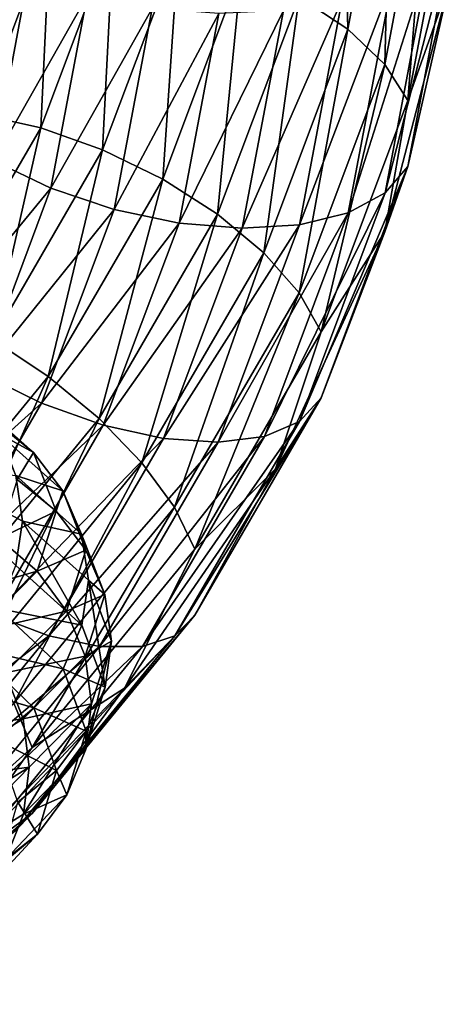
# Model space of a CAD drawing. Header units: metres. Extents: x -80 to 80, y -455 to 95.
# Tile 300 of 656: x 17.84 to 23.31, y -209.52 to -197.08. Entities that reach past the tile are written whole.
import ezdxf

# ---------------------------------------------------------------- set-up
doc = ezdxf.new("R2010")
doc.units = ezdxf.units.M
doc.layers.add('solid_501010_k_01_01', color=7, linetype='CONTINUOUS')
doc.layers.add('solid_501010_k_01_02', color=7, linetype='CONTINUOUS')

msp = doc.modelspace()

# ---------------------------------------------------------------- linework, layer by layer
at = {"layer": 'solid_501010_k_01_01'}
for points in [[(21.980947, -197.203888, 615.831421), (21.366253, -196.794891, 615.421265), (21.904398, -193.945786, 617.066162)], [(22.534575, -194.272812, 617.523621), (21.980947, -197.203888, 615.831421), (21.904398, -193.945786, 617.066162)], [(22.447451, -197.649368, 616.376587), (21.980947, -197.203888, 615.831421), (22.534575, -194.272812, 617.523621)], [(23.012827, -194.656082, 618.104797), (22.447451, -197.649368, 616.376587), (22.534575, -194.272812, 617.523621)], [(22.738596, -198.105377, 617.025146), (22.447451, -197.649368, 616.376587), (23.012827, -194.656082, 618.104797)], [(23.311306, -195.073273, 618.775757), (22.738596, -198.105377, 617.025146), (23.012827, -194.656082, 618.104797)], [(23.311306, -195.073273, 618.775757), (23.265312, -196.615433, 618.8526), (22.738596, -198.105377, 617.025146)], [(22.451643, -199.273407, 619.1875), (22.740749, -198.938919, 618.467834), (23.313513, -195.906525, 620.218628)], [(23.017124, -196.279572, 620.916016), (22.451643, -199.273407, 619.1875), (23.313513, -195.906525, 620.218628)], [(23.313513, -195.906525, 620.218628), (22.740749, -198.938919, 618.467834), (23.265312, -196.615433, 618.8526)], [(21.986937, -199.523865, 619.846802), (22.451643, -199.273407, 619.1875), (23.017124, -196.279572, 620.916016)], [(22.540714, -196.591995, 621.53949), (21.986937, -199.523865, 619.846802), (23.017124, -196.279572, 620.916016)], [(21.373692, -199.67569, 620.407349), (21.986937, -199.523865, 619.846802), (22.540714, -196.591995, 621.53949)], [(21.912024, -196.825592, 622.052856), (21.373692, -199.67569, 620.407349), (22.540714, -196.591995, 621.53949)], [(22.740749, -198.938919, 618.467834), (22.449635, -199.762863, 617.0354), (23.265312, -196.615433, 618.8526)], [(22.738596, -198.105377, 617.025146), (23.265312, -196.615433, 618.8526), (22.449635, -199.762863, 617.0354)], [(20.647615, -199.720062, 620.836487), (21.373692, -199.67569, 620.407349), (21.912024, -196.825592, 622.052856)], [(21.16766, -196.966782, 622.426147), (20.647615, -199.720062, 620.836487), (21.912024, -196.825592, 622.052856)], [(21.366022, -200.53421, 614.71106), (20.921993, -200.028778, 614.200439), (21.980947, -197.203888, 615.831421)], [(22.447451, -197.649368, 616.376587), (21.366022, -200.53421, 614.71106), (21.980947, -197.203888, 615.831421)], [(21.643143, -201.027649, 615.338013), (21.366022, -200.53421, 614.71106), (22.447451, -197.649368, 616.376587)], [(22.738596, -198.105377, 617.025146), (21.643143, -201.027649, 615.338013), (22.447451, -197.649368, 616.376587)], [(22.738596, -198.105377, 617.025146), (22.449635, -199.762863, 617.0354), (21.643143, -201.027649, 615.338013)], [(21.370014, -202.158798, 617.521606), (21.645191, -201.86145, 616.780518), (22.740749, -198.938919, 618.467834)], [(22.451643, -199.273407, 619.1875), (21.370014, -202.158798, 617.521606), (22.740749, -198.938919, 618.467834)], [(22.740749, -198.938919, 618.467834), (21.645191, -201.86145, 616.780518), (22.449635, -199.762863, 617.0354)], [(20.927696, -202.349518, 618.215393), (21.370014, -202.158798, 617.521606), (22.451643, -199.273407, 619.1875)], [(21.986937, -199.523865, 619.846802), (20.927696, -202.349518, 618.215393), (22.451643, -199.273407, 619.1875)], [(20.343994, -202.422531, 618.821472), (20.927696, -202.349518, 618.215393), (21.986937, -199.523865, 619.846802)], [(21.373692, -199.67569, 620.407349), (20.343994, -202.422531, 618.821472), (21.986937, -199.523865, 619.846802)], [(21.645191, -201.86145, 616.780518), (21.069971, -202.75914, 615.305481), (22.449635, -199.762863, 617.0354)], [(19.797104, -204.869385, 615.956665), (20.052027, -204.606964, 615.195435), (21.645191, -201.86145, 616.780518)], [(21.370014, -202.158798, 617.521606), (19.797104, -204.869385, 615.956665), (21.645191, -201.86145, 616.780518)]]:
    msp.add_3dface(points, dxfattribs=at)
at = {"layer": 'solid_501010_k_01_02'}
for points in [[(18.224609, -195.940491, 615.465881), (17.346622, -198.282623, 614.113647), (17.498535, -195.984848, 615.89502)], [(18.104868, -198.450684, 613.781738), (17.346622, -198.282623, 614.113647), (18.224609, -195.940491, 615.465881)], [(19.021235, -196.006165, 615.193054), (18.104868, -198.450684, 613.781738), (18.224609, -195.940491, 615.465881)], [(18.886108, -198.728073, 613.6203), (18.104868, -198.450684, 613.781738), (19.021235, -196.006165, 615.193054)], [(19.842016, -196.17807, 615.092529), (18.886108, -198.728073, 613.6203), (19.021235, -196.006165, 615.193054)], [(17.316713, -196.204269, 621.771423), (16.891279, -198.45665, 620.471008), (17.94689, -196.531296, 622.228882)], [(19.644852, -199.098633, 613.638672), (18.886108, -198.728073, 613.6203), (19.842016, -196.17807, 615.092529)], [(20.639162, -196.446182, 615.170105), (19.644852, -199.098633, 613.638672), (19.842016, -196.17807, 615.092529)], [(20.336914, -199.540787, 613.835938), (19.644852, -199.098633, 613.638672), (20.639162, -196.446182, 615.170105)], [(21.366253, -196.794891, 615.421265), (20.336914, -199.540787, 613.835938), (20.639162, -196.446182, 615.170105)], [(16.891279, -198.45665, 620.471008), (17.505974, -198.865646, 620.881104), (17.94689, -196.531296, 622.228882)], [(17.94689, -196.531296, 622.228882), (17.505974, -198.865646, 620.881104), (18.692293, -196.783051, 622.536011)], [(17.505974, -198.865646, 620.881104), (18.233063, -199.214371, 621.132263), (18.692293, -196.783051, 622.536011)], [(18.692293, -196.783051, 622.536011), (18.233063, -199.214371, 621.132263), (19.509518, -196.94487, 622.674927)], [(20.921993, -200.028778, 614.200439), (20.336914, -199.540787, 613.835938), (21.366253, -196.794891, 615.421265)], [(21.980947, -197.203888, 615.831421), (20.921993, -200.028778, 614.200439), (21.366253, -196.794891, 615.421265)], [(18.233063, -199.214371, 621.132263), (19.030209, -199.482483, 621.209839), (19.509518, -196.94487, 622.674927)], [(19.509518, -196.94487, 622.674927), (19.030209, -199.482483, 621.209839), (20.350973, -197.007324, 622.637573)], [(19.030209, -199.482483, 621.209839), (19.850992, -199.654373, 621.109314), (20.350973, -197.007324, 622.637573)], [(19.850992, -199.654373, 621.109314), (20.647615, -199.720062, 620.836487), (21.16766, -196.966782, 622.426147)], [(20.350973, -197.007324, 622.637573), (19.850992, -199.654373, 621.109314), (21.16766, -196.966782, 622.426147)], [(18.104868, -198.450684, 613.781738), (16.772284, -200.747131, 612.455872), (17.346622, -198.282623, 614.113647)], [(17.496023, -201.123611, 612.237183), (16.772284, -200.747131, 612.455872), (18.104868, -198.450684, 613.781738)], [(18.886108, -198.728073, 613.6203), (17.496023, -201.123611, 612.237183), (18.104868, -198.450684, 613.781738)], [(18.198919, -201.590408, 612.200073), (17.496023, -201.123611, 612.237183), (18.886108, -198.728073, 613.6203)], [(19.644852, -199.098633, 613.638672), (18.198919, -201.590408, 612.200073), (18.886108, -198.728073, 613.6203)], [(17.505974, -198.865646, 620.881104), (16.662607, -201.115448, 619.582214), (18.233063, -199.214371, 621.132263)], [(18.840044, -202.120346, 612.346619), (18.198919, -201.590408, 612.200073), (19.644852, -199.098633, 613.638672)], [(20.336914, -199.540787, 613.835938), (18.840044, -202.120346, 612.346619), (19.644852, -199.098633, 613.638672)], [(16.662607, -201.115448, 619.582214), (17.354668, -201.557602, 619.779419), (18.233063, -199.214371, 621.132263)], [(18.233063, -199.214371, 621.132263), (17.354668, -201.557602, 619.779419), (19.030209, -199.482483, 621.209839)], [(17.354668, -201.557602, 619.779419), (18.113411, -201.928146, 619.797852), (19.030209, -199.482483, 621.209839)], [(19.030209, -199.482483, 621.209839), (18.113411, -201.928146, 619.797852), (19.850992, -199.654373, 621.109314)], [(19.382059, -202.682556, 612.668274), (18.840044, -202.120346, 612.346619), (20.336914, -199.540787, 613.835938)], [(20.921993, -200.028778, 614.200439), (19.382059, -202.682556, 612.668274), (20.336914, -199.540787, 613.835938)], [(18.113411, -201.928146, 619.797852), (18.894651, -202.205536, 619.636414), (19.850992, -199.654373, 621.109314)], [(19.850992, -199.654373, 621.109314), (18.894651, -202.205536, 619.636414), (20.647615, -199.720062, 620.836487)], [(18.894651, -202.205536, 619.636414), (19.652897, -202.373596, 619.304504), (20.647615, -199.720062, 620.836487)], [(19.652897, -202.373596, 619.304504), (20.343994, -202.422531, 618.821472), (21.373692, -199.67569, 620.407349)], [(20.647615, -199.720062, 620.836487), (19.652897, -202.373596, 619.304504), (21.373692, -199.67569, 620.407349)], [(21.643143, -201.027649, 615.338013), (22.449635, -199.762863, 617.0354), (21.069971, -202.75914, 615.305481)], [(19.793407, -203.244308, 613.146362), (19.382059, -202.682556, 612.668274), (20.921993, -200.028778, 614.200439)], [(21.366022, -200.53421, 614.71106), (19.793407, -203.244308, 613.146362), (20.921993, -200.028778, 614.200439)], [(20.050129, -203.772888, 613.753052), (19.793407, -203.244308, 613.146362), (21.366022, -200.53421, 614.71106)], [(21.643143, -201.027649, 615.338013), (20.050129, -203.772888, 613.753052), (21.366022, -200.53421, 614.71106)], [(21.643143, -201.027649, 615.338013), (21.069971, -202.75914, 615.305481), (20.050129, -203.772888, 613.753052)], [(18.198919, -201.590408, 612.200073), (16.334608, -203.864227, 610.887268), (17.496023, -201.123611, 612.237183)], [(17.354668, -201.557602, 619.779419), (16.077301, -203.758881, 618.508484), (18.113411, -201.928146, 619.797852)], [(16.910053, -204.474258, 610.987549), (16.334608, -203.864227, 610.887268), (18.198919, -201.590408, 612.200073)], [(18.840044, -202.120346, 612.346619), (16.910053, -204.474258, 610.987549), (18.198919, -201.590408, 612.200073)], [(17.210947, -201.836243, 1135.614746), (18.013418, -202.55307, 1138.574951), (17.564295, -202.308701, 1135.462036)], [(17.530298, -202.164566, 1138.682129), (18.013418, -202.55307, 1138.574951), (17.210947, -201.836243, 1135.614746)], [(21.645191, -201.86145, 616.780518), (20.052027, -204.606964, 615.195435), (21.069971, -202.75914, 615.305481)], [(16.077301, -203.758881, 618.508484), (16.780199, -204.225677, 618.471375), (18.113411, -201.928146, 619.797852)], [(18.113411, -201.928146, 619.797852), (16.780199, -204.225677, 618.471375), (18.894651, -202.205536, 619.636414)], [(16.780199, -204.225677, 618.471375), (17.503937, -204.602158, 618.252686), (18.894651, -202.205536, 619.636414)], [(17.396545, -205.104202, 611.270142), (16.910053, -204.474258, 610.987549), (18.840044, -202.120346, 612.346619)], [(19.382059, -202.682556, 612.668274), (17.396545, -205.104202, 611.270142), (18.840044, -202.120346, 612.346619)], [(18.894651, -202.205536, 619.636414), (17.503937, -204.602158, 618.252686), (19.652897, -202.373596, 619.304504)], [(17.530298, -202.164566, 1138.682129), (17.807709, -202.893265, 1141.650513), (18.013418, -202.55307, 1138.574951)], [(19.387342, -205.004013, 616.6828), (19.797104, -204.869385, 615.956665), (21.370014, -202.158798, 617.521606)], [(20.927696, -202.349518, 618.215393), (19.387342, -205.004013, 616.6828), (21.370014, -202.158798, 617.521606)], [(17.564295, -202.308701, 1135.462036), (18.383242, -203.03598, 1138.481812), (17.790266, -202.844498, 1135.350586)], [(18.013418, -202.55307, 1138.574951), (18.383242, -203.03598, 1138.481812), (17.564295, -202.308701, 1135.462036)], [(18.846601, -205.002991, 617.331604), (19.387342, -205.004013, 616.6828), (20.927696, -202.349518, 618.215393)], [(20.343994, -202.422531, 618.821472), (18.846601, -205.002991, 617.331604), (20.927696, -202.349518, 618.215393)], [(17.503937, -204.602158, 618.252686), (18.206373, -204.866394, 617.865295), (19.652897, -202.373596, 619.304504)], [(19.652897, -202.373596, 619.304504), (18.206373, -204.866394, 617.865295), (20.343994, -202.422531, 618.821472)], [(18.206373, -204.866394, 617.865295), (18.846601, -205.002991, 617.331604), (20.343994, -202.422531, 618.821472)], [(17.807709, -202.893265, 1141.650513), (18.298473, -203.292175, 1141.62439), (18.013418, -202.55307, 1138.574951)], [(18.013418, -202.55307, 1138.574951), (18.298473, -203.292175, 1141.62439), (18.383242, -203.03598, 1138.481812)], [(16.535013, -202.697845, 1132.418945), (17.875994, -203.417236, 1135.305908), (17.791969, -203.978683, 1135.282227)], [(17.790266, -202.844498, 1135.350586), (17.875994, -203.417236, 1135.305908), (16.535013, -202.697845, 1132.418945)], [(17.765755, -205.717346, 611.718567), (17.396545, -205.104202, 611.270142), (19.382059, -202.682556, 612.668274)], [(19.793407, -203.244308, 613.146362), (17.765755, -205.717346, 611.718567), (19.382059, -202.682556, 612.668274)], [(17.790266, -202.844498, 1135.350586), (18.619749, -203.582321, 1138.407593), (17.875994, -203.417236, 1135.305908)], [(18.383242, -203.03598, 1138.481812), (18.619749, -203.582321, 1138.407593), (17.790266, -202.844498, 1135.350586)], [(20.052027, -204.606964, 615.195435), (19.160982, -205.529007, 613.706299), (21.069971, -202.75914, 615.305481)], [(20.050129, -203.772888, 613.753052), (21.069971, -202.75914, 615.305481), (19.160982, -205.529007, 613.706299)], [(17.807709, -202.893265, 1141.650513), (17.573988, -203.639282, 1144.620361), (18.298473, -203.292175, 1141.62439)], [(18.298473, -203.292175, 1141.62439), (18.67415, -203.78624, 1141.592651), (18.383242, -203.03598, 1138.481812)], [(18.383242, -203.03598, 1138.481812), (18.67415, -203.78624, 1141.592651), (18.619749, -203.582321, 1138.407593)], [(17.573988, -203.639282, 1144.620361), (18.058311, -204.049103, 1144.675537), (18.298473, -203.292175, 1141.62439)], [(17.996178, -206.278, 612.306702), (17.765755, -205.717346, 611.718567), (19.793407, -203.244308, 613.146362)], [(20.050129, -203.772888, 613.753052), (17.996178, -206.278, 612.306702), (19.793407, -203.244308, 613.146362)], [(18.298473, -203.292175, 1141.62439), (18.058311, -204.049103, 1144.675537), (18.67415, -203.78624, 1141.592651)], [(17.875994, -203.417236, 1135.305908), (18.621532, -204.734451, 1138.335083), (17.791969, -203.978683, 1135.282227)], [(17.875994, -203.417236, 1135.305908), (18.706964, -204.166077, 1138.379639), (18.621532, -204.734451, 1138.335083)], [(18.619749, -203.582321, 1138.407593), (18.706964, -204.166077, 1138.379639), (17.875994, -203.417236, 1135.305908)], [(18.619749, -203.582321, 1138.407593), (18.914398, -204.343689, 1141.556763), (18.706964, -204.166077, 1138.379639)], [(18.67415, -203.78624, 1141.592651), (18.914398, -204.343689, 1141.556763), (18.619749, -203.582321, 1138.407593)], [(17.573988, -203.639282, 1144.620361), (16.837284, -204.397354, 1147.505127), (18.058311, -204.049103, 1144.675537)], [(20.050129, -203.772888, 613.753052), (19.160982, -205.529007, 613.706299), (17.996178, -206.278, 612.306702)], [(18.058311, -204.049103, 1144.675537), (18.429056, -204.554688, 1144.705322), (18.67415, -203.78624, 1141.592651)], [(18.67415, -203.78624, 1141.592651), (18.429056, -204.554688, 1144.705322), (18.914398, -204.343689, 1141.556763)], [(17.791969, -203.978683, 1135.282227), (18.621532, -204.734451, 1138.335083), (17.567505, -204.524399, 1135.328369)], [(16.837284, -204.397354, 1147.505127), (17.301306, -204.818253, 1147.63916), (18.058311, -204.049103, 1144.675537)], [(18.058311, -204.049103, 1144.675537), (17.301306, -204.818253, 1147.63916), (18.429056, -204.554688, 1144.705322)], [(18.706964, -204.166077, 1138.379639), (18.91621, -205.514313, 1141.480103), (18.621532, -204.734451, 1138.335083)], [(18.706964, -204.166077, 1138.379639), (18.998949, -204.934616, 1141.52832), (18.91621, -205.514313, 1141.480103)], [(18.914398, -204.343689, 1141.556763), (18.998949, -204.934616, 1141.52832), (18.706964, -204.166077, 1138.379639)], [(18.429056, -204.554688, 1144.705322), (18.666153, -205.123474, 1144.707764), (18.914398, -204.343689, 1141.556763)], [(18.914398, -204.343689, 1141.556763), (18.666153, -205.123474, 1144.707764), (18.998949, -204.934616, 1141.52832)], [(17.503937, -204.602158, 618.252686), (15.71082, -206.789139, 616.990051), (18.206373, -204.866394, 617.865295)], [(17.567505, -204.524399, 1135.328369), (18.386602, -205.286285, 1138.340088), (17.215454, -205.012497, 1135.423218)], [(17.301306, -204.818253, 1147.63916), (17.656509, -205.335373, 1147.728516), (18.429056, -204.554688, 1144.705322)], [(18.621532, -204.734451, 1138.335083), (18.386602, -205.286285, 1138.340088), (17.567505, -204.524399, 1135.328369)], [(18.429056, -204.554688, 1144.705322), (17.656509, -205.335373, 1147.728516), (18.666153, -205.123474, 1144.707764)], [(17.769073, -207.342896, 614.528564), (17.997881, -207.112305, 613.748962), (20.052027, -204.606964, 615.195435)], [(19.797104, -204.869385, 615.956665), (17.769073, -207.342896, 614.528564), (20.052027, -204.606964, 615.195435)], [(20.052027, -204.606964, 615.195435), (17.997881, -207.112305, 613.748962), (19.160982, -205.529007, 613.706299)], [(18.621532, -204.734451, 1138.335083), (18.91621, -205.514313, 1141.480103), (18.386602, -205.286285, 1138.340088)], [(15.71082, -206.789139, 616.990051), (16.341297, -207.141144, 616.551941), (18.206373, -204.866394, 617.865295)], [(18.206373, -204.866394, 617.865295), (16.341297, -207.141144, 616.551941), (18.846601, -205.002991, 617.331604)], [(17.401287, -207.426315, 615.284302), (17.769073, -207.342896, 614.528564), (19.797104, -204.869385, 615.956665)], [(19.387342, -205.004013, 616.6828), (17.401287, -207.426315, 615.284302), (19.797104, -204.869385, 615.956665)], [(18.666153, -205.123474, 1144.707764), (18.747204, -205.725815, 1144.695313), (18.998949, -204.934616, 1141.52832)], [(18.998949, -204.934616, 1141.52832), (18.667942, -206.312592, 1144.626587), (18.91621, -205.514313, 1141.480103)], [(18.998949, -204.934616, 1141.52832), (18.747204, -205.725815, 1144.695313), (18.667942, -206.312592, 1144.626587)], [(16.341297, -207.141144, 616.551941), (16.915941, -207.357742, 615.972107), (18.846601, -205.002991, 617.331604)], [(17.215454, -205.012497, 1135.423218), (18.018135, -205.777878, 1138.371948), (16.754942, -205.411972, 1135.562256)], [(18.846601, -205.002991, 617.331604), (16.915941, -207.357742, 615.972107), (19.387342, -205.004013, 616.6828)], [(16.915941, -207.357742, 615.972107), (17.401287, -207.426315, 615.284302), (19.387342, -205.004013, 616.6828)], [(18.386602, -205.286285, 1138.340088), (18.018135, -205.777878, 1138.371948), (17.215454, -205.012497, 1135.423218)], [(17.656509, -205.335373, 1147.728516), (17.883665, -205.915421, 1147.768188), (18.666153, -205.123474, 1144.707764)], [(18.666153, -205.123474, 1144.707764), (17.883665, -205.915421, 1147.768188), (18.747204, -205.725815, 1144.695313)], [(17.656509, -205.335373, 1147.728516), (16.375589, -206.121536, 1150.574463), (17.883665, -205.915421, 1147.768188)], [(18.386602, -205.286285, 1138.340088), (18.677563, -206.072189, 1141.442871), (18.018135, -205.777878, 1138.371948)], [(18.91621, -205.514313, 1141.480103), (18.677563, -206.072189, 1141.442871), (18.386602, -205.286285, 1138.340088)], [(18.018135, -205.777878, 1138.371948), (17.536152, -206.177917, 1138.429565), (16.754942, -205.411972, 1135.562256)], [(17.997881, -207.112305, 613.748962), (16.770628, -208.002853, 612.278076), (19.160982, -205.529007, 613.706299)], [(17.996178, -206.278, 612.306702), (19.160982, -205.529007, 613.706299), (16.770628, -208.002853, 612.278076)], [(18.91621, -205.514313, 1141.480103), (18.667942, -206.312592, 1144.626587), (18.677563, -206.072189, 1141.442871)], [(17.996178, -206.278, 612.306702), (15.528508, -208.485397, 611.032288), (17.765755, -205.717346, 611.718567)], [(18.018135, -205.777878, 1138.371948), (18.303265, -206.567032, 1141.409668), (17.536152, -206.177917, 1138.429565)], [(17.883665, -205.915421, 1147.768188), (17.959961, -206.526993, 1147.763428), (18.747204, -205.725815, 1144.695313)], [(18.747204, -205.725815, 1144.695313), (17.885378, -207.122513, 1147.682617), (18.667942, -206.312592, 1144.626587)], [(18.747204, -205.725815, 1144.695313), (17.959961, -206.526993, 1147.763428), (17.885378, -207.122513, 1147.682617)], [(18.677563, -206.072189, 1141.442871), (18.303265, -206.567032, 1141.409668), (18.018135, -205.777878, 1138.371948)], [(16.375589, -206.121536, 1150.574463), (16.586267, -206.712402, 1150.649048), (17.883665, -205.915421, 1147.768188)], [(17.883665, -205.915421, 1147.768188), (16.586267, -206.712402, 1150.649048), (17.959961, -206.526993, 1147.763428)], [(18.677563, -206.072189, 1141.442871), (18.432426, -206.876297, 1144.546997), (18.303265, -206.567032, 1141.409668)], [(18.667942, -206.312592, 1144.626587), (18.432426, -206.876297, 1144.546997), (18.677563, -206.072189, 1141.442871)], [(18.303265, -206.567032, 1141.409668), (17.813654, -206.967148, 1141.383301), (17.536152, -206.177917, 1138.429565)], [(17.996178, -206.278, 612.306702), (16.770628, -208.002853, 612.278076), (15.528508, -208.485397, 611.032288)], [(18.667942, -206.312592, 1144.626587), (17.885378, -207.122513, 1147.682617), (18.432426, -206.876297, 1144.546997)], [(16.586267, -206.712402, 1150.649048), (16.655107, -207.333496, 1150.654175), (17.959961, -206.526993, 1147.763428)], [(17.959961, -206.526993, 1147.763428), (16.587856, -207.936417, 1150.559082), (17.885378, -207.122513, 1147.682617)], [(17.959961, -206.526993, 1147.763428), (16.655107, -207.333496, 1150.654175), (16.587856, -207.936417, 1150.559082)], [(18.303265, -206.567032, 1141.409668), (18.06304, -207.374008, 1144.44873), (17.813654, -206.967148, 1141.383301)], [(18.432426, -206.876297, 1144.546997), (18.06304, -207.374008, 1144.44873), (18.303265, -206.567032, 1141.409668)], [(18.432426, -206.876297, 1144.546997), (17.659737, -207.691635, 1147.561646), (18.06304, -207.374008, 1144.44873)], [(17.885378, -207.122513, 1147.682617), (17.659737, -207.691635, 1147.561646), (18.432426, -206.876297, 1144.546997)], [(18.06304, -207.374008, 1144.44873), (17.579855, -207.773758, 1144.338379), (17.813654, -206.967148, 1141.383301)], [(15.332543, -209.52243, 613.270203), (15.529978, -209.319916, 612.474365), (17.997881, -207.112305, 613.748962)], [(17.769073, -207.342896, 614.528564), (15.332543, -209.52243, 613.270203), (17.997881, -207.112305, 613.748962)], [(17.997881, -207.112305, 613.748962), (15.529978, -209.319916, 612.474365), (16.770628, -208.002853, 612.278076)], [(17.885378, -207.122513, 1147.682617), (16.587856, -207.936417, 1150.559082), (17.659737, -207.691635, 1147.561646)], [(18.06304, -207.374008, 1144.44873), (17.305836, -208.191788, 1147.400146), (17.579855, -207.773758, 1144.338379)], [(17.659737, -207.691635, 1147.561646), (17.305836, -208.191788, 1147.400146), (18.06304, -207.374008, 1144.44873)]]:
    msp.add_3dface(points, dxfattribs=at)

doc.saveas('drawing.dxf')
